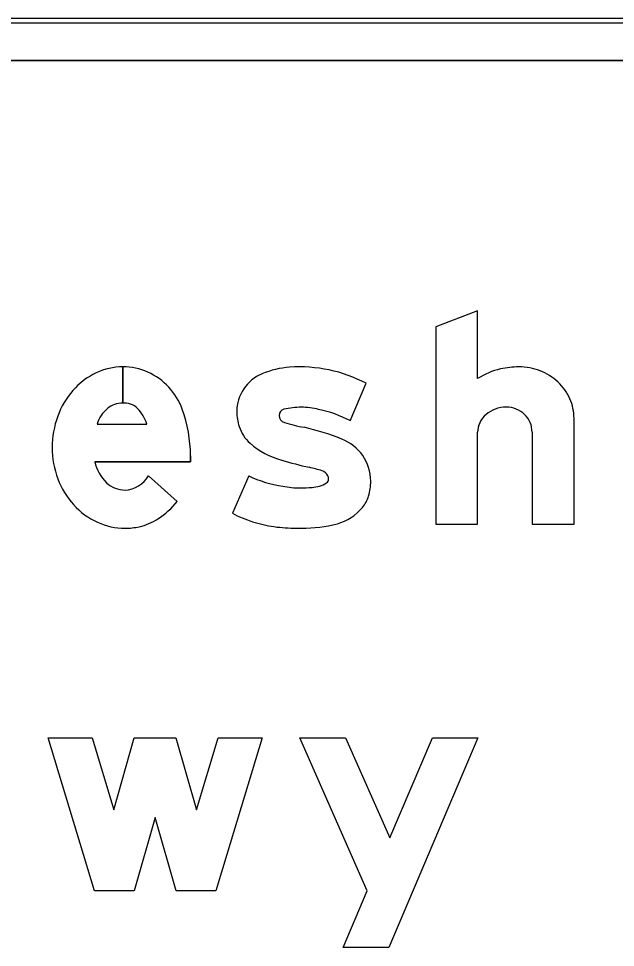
# Model space of a CAD drawing. Extents: x 1806251 to 1809821, y 414895 to 422886.
# Drawn here: x 1809678.0641 to 1809678.3489, y 414982.5678 to 414983.011 of the extents above; entities that cross this region are included whole.
import ezdxf

# ---------------------------------------------------------------- set-up
doc = ezdxf.new("R2010")
doc.units = 0
for name, color, linetype in [('GSBWFILL', 7, 'Continuous'), ('GSCOLORFILL', 7, 'Continuous'), ('GSOUTLINE', 7, 'Continuous')]:
    doc.layers.add(name, color=color, linetype=linetype)

msp = doc.modelspace()

# ---------------------------------------------------------------- linework, layer by layer
at = {"layer": 'GSBWFILL'}
for p, q in [((1809678.615, 414983.011), (1809676.574, 414983.011)), ((1809676.574, 414982.991), (1809678.615, 414982.991)), ((1809678.11385, 414982.8448), (1809678.11385, 414982.82755)), ((1809678.11386, 414982.82755), (1809678.11386, 414982.8448)), ((1809678.22227, 414982.81914), (1809678.23003, 414982.83697)), ((1809678.10165, 414982.81753), (1809678.12534, 414982.81753)), ((1809678.12614, 414982.79276), (1809678.13983, 414982.78064)), ((1809678.17392, 414982.79276), (1809678.16615, 414982.77494)), ((1809678.16615, 414982.77494), (1809678.16615, 414982.77494))]:
    msp.add_line(p, q, dxfattribs=at)
for points in [[(1809678.28315, 414982.83919), (1809678.28315, 414982.87155), (1809678.26315, 414982.86384), (1809678.26315, 414982.7698), (1809678.28315, 414982.7698), (1809678.28315, 414982.81366)], [(1809678.30915, 414982.81366), (1809678.30915, 414982.7698), (1809678.32915, 414982.7698), (1809678.32915, 414982.82025)], [(1809678.14615, 414982.80239), (1809678.14615, 414982.79953), (1809678.10051, 414982.79953)]]:
    msp.add_lwpolyline(points, dxfattribs=at)
for points in [[(1809678.18029, 414982.6678), (1809678.15829, 414982.5948), (1809678.13929, 414982.5948), (1809678.12929, 414982.6298), (1809678.11929, 414982.5948), (1809678.10029, 414982.5948), (1809678.07829, 414982.6678), (1809678.09918, 414982.6678), (1809678.10953, 414982.63345), (1809678.11935, 414982.6678), (1809678.13923, 414982.6678), (1809678.14905, 414982.63345), (1809678.1594, 414982.6678)], [(1809678.22015, 414982.6678), (1809678.24126, 414982.62003), (1809678.26156, 414982.6678), (1809678.28329, 414982.6678), (1809678.24079, 414982.5678), (1809678.21906, 414982.5678), (1809678.23053, 414982.5948), (1809678.19829, 414982.6678)]]:
    msp.add_lwpolyline(points, close=True, dxfattribs=at)
for centre, major_axis, start_param, end_param in [((1809678.11385, 414982.81518), (0, 0.02962), 0, 0.44196), ((1809678.11385, 414982.81518), (0, 0.02962), 5.868518, 6.283016), ((1809678.1131, 414982.81401), (0, 0.031), 5.061282, 5.861635), ((1809678.19644, 414982.80302), (0, 0.04172), 0.071378, 0.398007), ((1809678.1982, 414982.77625), (0, 0.06855), 5.800291, 6.352301), ((1809678.3025, 414982.80882), (0, 0.03601), 0.235088, 0.567132), ((1809678.30284, 414982.8048), (0, 0.04), 0, 0.219986), ((1809678.30284, 414982.81665), (0, 0.02816), 5.914285, 6.283185), ((1809678.30352, 414982.8184), (0, 0.02628), 5.532258, 5.914285), ((1809678.11589, 414982.81089), (0, 0.03438), 0.44196, 0.851746), ((1809678.18787, 414982.82342), (0, 0.0196), 0.398006, 1.570796), ((1809678.30456, 414982.81952), (0, 0.02474), 5.130076, 5.532258), ((1809678.11906, 414982.80811), (0, 0.03859), 0.851746, 1.222943), ((1809678.30619, 414982.82025), (0, 0.02296), 4.712389, 5.130076), ((1809678.11668, 414982.81296), (0, 0.01571), 0.703138, 1.275447), ((1809678.11385, 414982.81596), (0, 0.01159), 0, 0.684319), ((1809678.11385, 414982.81411), (0, 0.01344), 6.008019, 6.282813), ((1809678.11547, 414982.81983), (0, 0.0075), 5.468651, 6.008019), ((1809678.10653, 414982.81139), (0, 0.01979), 5.027692, 5.468651), ((1809678.08115, 414982.80239), (0, 0.065), 4.712389, 5.061282), ((1809678.19139, 414982.82164), (0, 0.003), 0.21891, 1.570796), ((1809678.19898, 414982.79086), (0, 0.0347), 0, 0.239757), ((1809678.19898, 414982.7927), (0, 0.03285), 6.027142, 6.283185), ((1809678.19666, 414982.77107), (0, 0.05447), 5.793797, 6.086746), ((1809678.2962, 414982.81171), (0, 0.01376), 0.345704, 0.715718), ((1809678.29687, 414982.80985), (0, 0.01574), 0, 0.345704), ((1809678.29687, 414982.81296), (0, 0.01263), 5.900624, 6.283185), ((1809678.29701, 414982.8133), (0, 0.01226), 5.51227, 5.900624), ((1809678.12404, 414982.8063), (0, 0.04388), 1.222943, 1.570796), ((1809678.19168, 414982.82342), (0, 0.02341), 1.570796, 1.879779), ((1809678.19189, 414982.82164), (0, 0.0035), 1.570796, 2.88808), ((1809678.29517, 414982.8129), (0, 0.01219), 0.715718, 1.126231), ((1809678.29722, 414982.81352), (0, 0.01196), 5.115435, 5.51227), ((1809678.18605, 414982.82162), (0, 0.0175), 1.879779, 2.42566), ((1809678.21341, 414982.88952), (0, 0.07471), 2.83708, 2.965597), ((1809678.17418, 414982.70055), (0, 0.11834), 5.901211, 6.060377), ((1809678.29357, 414982.81366), (0, 0.01042), 1.126231, 1.570796), ((1809678.29755, 414982.81366), (0, 0.0116), 4.712389, 5.115435), ((1809678.20013, 414982.8378), (0, 0.03895), 2.42566, 2.869403), ((1809678.21065, 414982.79026), (0, 0.0215), 4.712389, 5.919951), ((1809678.12272, 414982.8063), (0, 0.04257), 1.570796, 1.928626), ((1809678.11973, 414982.80377), (0, 0.01968), 1.788032, 2.378697), ((1809678.25649, 414983.03145), (0, 0.24063), 2.860128, 2.916667), ((1809678.17779, 414982.69181), (0, 0.10801), 5.990951, 6.04928), ((1809678.20722, 414982.79044), (0, 0.00509), 5.20773, 5.944931), ((1809678.11891, 414982.80488), (0, 0.0385), 1.928626, 2.305123), ((1809678.11508, 414982.799), (0, 0.01301), 2.383204, 3.128268), ((1809678.11393, 414982.8003), (0, 0.01435), 3.209537, 4.158837), ((1809678.19904, 414982.84653), (0, 0.05935), 2.70455, 2.991718), ((1809678.20377, 414982.80087), (0, 0.01355), 3.169414, 3.711965), ((1809678.20972, 414982.79133), (0, 0.00231), 3.769232, 4.712389), ((1809678.2084, 414982.79133), (0, 0.00363), 4.712389, 5.146352), ((1809678.20705, 414982.79026), (0, 0.0251), 4.42655, 4.712389), ((1809678.19862, 414982.83254), (0, 0.04549), 2.95481, 3.141593), ((1809678.19862, 414982.84415), (0, 0.0571), 3.141593, 3.238422), ((1809678.11052, 414982.80361), (0, 0.03724), 3.710413, 4.047817), ((1809678.21674, 414982.78742), (0, 0.015), 4.009587, 4.42655), ((1809678.11647, 414982.80268), (0, 0.03522), 2.305123, 2.711411), ((1809678.20978, 414982.79298), (0, 0.0239), 3.41426, 4.020407), ((1809678.11576, 414982.7954), (0, 0.0275), 3.35931, 3.710413), ((1809678.19468, 414982.82972), (0, 0.06177), 2.661561, 2.999689), ((1809678.11491, 414982.79927), (0, 0.03147), 2.711411, 3.141593), ((1809678.11491, 414982.79927), (0, 0.03147), 3.141593, 3.35931), ((1809678.19301, 414982.81807), (0, 0.05), 2.999689, 3.056979), ((1809678.19926, 414982.89063), (0, 0.12282), 3.056204, 3.141593), ((1809678.19926, 414982.83579), (0, 0.06799), 3.141593, 3.39368)]:
    msp.add_ellipse(centre, major_axis=major_axis, ratio=0.999998, start_param=start_param, end_param=end_param, dxfattribs=at)
at = {"layer": 'GSCOLORFILL'}
for p, q in [((1809678.615, 414983.011), (1809676.574, 414983.011)), ((1809678.615, 414983.011), (1809676.574, 414983.011)), ((1809678.615, 414983.011), (1809676.574, 414983.011)), ((1809676.574, 414983.009), (1809678.615, 414983.009)), ((1809676.574, 414982.991), (1809678.615, 414982.991)), ((1809678.11385, 414982.8448), (1809678.11385, 414982.82755)), ((1809678.11386, 414982.82755), (1809678.11386, 414982.8448)), ((1809678.22227, 414982.81914), (1809678.23003, 414982.83697)), ((1809678.10165, 414982.81753), (1809678.12534, 414982.81753)), ((1809678.12614, 414982.79276), (1809678.13983, 414982.78064)), ((1809678.17392, 414982.79276), (1809678.16615, 414982.77494)), ((1809678.16615, 414982.77494), (1809678.16615, 414982.77494))]:
    msp.add_line(p, q, dxfattribs=at)
for points in [[(1809678.28315, 414982.83919), (1809678.28315, 414982.87155), (1809678.26315, 414982.86384), (1809678.26315, 414982.7698), (1809678.28315, 414982.7698), (1809678.28315, 414982.81366)], [(1809678.30915, 414982.81366), (1809678.30915, 414982.7698), (1809678.32915, 414982.7698), (1809678.32915, 414982.82025)], [(1809678.14615, 414982.80239), (1809678.14615, 414982.79953), (1809678.10051, 414982.79953)]]:
    msp.add_lwpolyline(points, dxfattribs=at)
for points in [[(1809678.18029, 414982.6678), (1809678.15829, 414982.5948), (1809678.13929, 414982.5948), (1809678.12929, 414982.6298), (1809678.11929, 414982.5948), (1809678.10029, 414982.5948), (1809678.07829, 414982.6678), (1809678.09918, 414982.6678), (1809678.10953, 414982.63345), (1809678.11935, 414982.6678), (1809678.13923, 414982.6678), (1809678.14905, 414982.63345), (1809678.1594, 414982.6678)], [(1809678.22015, 414982.6678), (1809678.24126, 414982.62003), (1809678.26156, 414982.6678), (1809678.28329, 414982.6678), (1809678.24079, 414982.5678), (1809678.21906, 414982.5678), (1809678.23053, 414982.5948), (1809678.19829, 414982.6678)]]:
    msp.add_lwpolyline(points, close=True, dxfattribs=at)
for centre, major_axis, start_param, end_param in [((1809678.11385, 414982.81518), (0, 0.02962), 0, 0.44196), ((1809678.11385, 414982.81518), (0, 0.02962), 5.868518, 6.283016), ((1809678.1131, 414982.81401), (0, 0.031), 5.061282, 5.861635), ((1809678.19644, 414982.80302), (0, 0.04172), 0.071378, 0.398007), ((1809678.1982, 414982.77625), (0, 0.06855), 5.800291, 6.352301), ((1809678.3025, 414982.80882), (0, 0.03601), 0.235088, 0.567132), ((1809678.30284, 414982.8048), (0, 0.04), 0, 0.219986), ((1809678.30284, 414982.81665), (0, 0.02816), 5.914285, 6.283185), ((1809678.30352, 414982.8184), (0, 0.02628), 5.532258, 5.914285), ((1809678.11589, 414982.81089), (0, 0.03438), 0.44196, 0.851746), ((1809678.18787, 414982.82342), (0, 0.0196), 0.398006, 1.570796), ((1809678.30456, 414982.81952), (0, 0.02474), 5.130076, 5.532258), ((1809678.11906, 414982.80811), (0, 0.03859), 0.851746, 1.222943), ((1809678.30619, 414982.82025), (0, 0.02296), 4.712389, 5.130076), ((1809678.11668, 414982.81296), (0, 0.01571), 0.703138, 1.275447), ((1809678.11385, 414982.81596), (0, 0.01159), 0, 0.684319), ((1809678.11385, 414982.81411), (0, 0.01344), 6.008019, 6.282813), ((1809678.11547, 414982.81983), (0, 0.0075), 5.468651, 6.008019), ((1809678.10653, 414982.81139), (0, 0.01979), 5.027692, 5.468651), ((1809678.08115, 414982.80239), (0, 0.065), 4.712389, 5.061282), ((1809678.19139, 414982.82164), (0, 0.003), 0.21891, 1.570796), ((1809678.19898, 414982.79086), (0, 0.0347), 0, 0.239757), ((1809678.19898, 414982.7927), (0, 0.03285), 6.027142, 6.283185), ((1809678.19666, 414982.77107), (0, 0.05447), 5.793797, 6.086746), ((1809678.2962, 414982.81171), (0, 0.01376), 0.345704, 0.715718), ((1809678.29687, 414982.80985), (0, 0.01574), 0, 0.345704), ((1809678.29687, 414982.81296), (0, 0.01263), 5.900624, 6.283185), ((1809678.29701, 414982.8133), (0, 0.01226), 5.51227, 5.900624), ((1809678.12404, 414982.8063), (0, 0.04388), 1.222943, 1.570796), ((1809678.19168, 414982.82342), (0, 0.02341), 1.570796, 1.879779), ((1809678.19189, 414982.82164), (0, 0.0035), 1.570796, 2.88808), ((1809678.29517, 414982.8129), (0, 0.01219), 0.715718, 1.126231), ((1809678.29722, 414982.81352), (0, 0.01196), 5.115435, 5.51227), ((1809678.18605, 414982.82162), (0, 0.0175), 1.879779, 2.42566), ((1809678.21341, 414982.88952), (0, 0.07471), 2.83708, 2.965597), ((1809678.17418, 414982.70055), (0, 0.11834), 5.901211, 6.060377), ((1809678.29357, 414982.81366), (0, 0.01042), 1.126231, 1.570796), ((1809678.29755, 414982.81366), (0, 0.0116), 4.712389, 5.115435), ((1809678.20013, 414982.8378), (0, 0.03895), 2.42566, 2.869403), ((1809678.21065, 414982.79026), (0, 0.0215), 4.712389, 5.919951), ((1809678.12272, 414982.8063), (0, 0.04257), 1.570796, 1.928626), ((1809678.11973, 414982.80377), (0, 0.01968), 1.788032, 2.378697), ((1809678.25649, 414983.03145), (0, 0.24063), 2.860128, 2.916667), ((1809678.17779, 414982.69181), (0, 0.10801), 5.990951, 6.04928), ((1809678.20722, 414982.79044), (0, 0.00509), 5.20773, 5.944931), ((1809678.11891, 414982.80488), (0, 0.0385), 1.928626, 2.305123), ((1809678.11508, 414982.799), (0, 0.01301), 2.383204, 3.128268), ((1809678.11393, 414982.8003), (0, 0.01435), 3.209537, 4.158837), ((1809678.19904, 414982.84653), (0, 0.05935), 2.70455, 2.991718), ((1809678.20377, 414982.80087), (0, 0.01355), 3.169414, 3.711965), ((1809678.20972, 414982.79133), (0, 0.00231), 3.769232, 4.712389), ((1809678.2084, 414982.79133), (0, 0.00363), 4.712389, 5.146352), ((1809678.20705, 414982.79026), (0, 0.0251), 4.42655, 4.712389), ((1809678.19862, 414982.83254), (0, 0.04549), 2.95481, 3.141593), ((1809678.19862, 414982.84415), (0, 0.0571), 3.141593, 3.238422), ((1809678.11052, 414982.80361), (0, 0.03724), 3.710413, 4.047817), ((1809678.21674, 414982.78742), (0, 0.015), 4.009587, 4.42655), ((1809678.11647, 414982.80268), (0, 0.03522), 2.305123, 2.711411), ((1809678.20978, 414982.79298), (0, 0.0239), 3.41426, 4.020407), ((1809678.11576, 414982.7954), (0, 0.0275), 3.35931, 3.710413), ((1809678.19468, 414982.82972), (0, 0.06177), 2.661561, 2.999689), ((1809678.11491, 414982.79927), (0, 0.03147), 2.711411, 3.141593), ((1809678.11491, 414982.79927), (0, 0.03147), 3.141593, 3.35931), ((1809678.19301, 414982.81807), (0, 0.05), 2.999689, 3.056979), ((1809678.19926, 414982.89063), (0, 0.12282), 3.056204, 3.141593), ((1809678.19926, 414982.83579), (0, 0.06799), 3.141593, 3.39368)]:
    msp.add_ellipse(centre, major_axis=major_axis, ratio=0.999998, start_param=start_param, end_param=end_param, dxfattribs=at)
at = {"layer": 'GSOUTLINE'}
for p, q in [((1809678.615, 414983.011), (1809676.574, 414983.011)), ((1809678.615, 414982.991), (1809676.574, 414982.991)), ((1809678.22227, 414982.81914), (1809678.23003, 414982.83697)), ((1809678.10165, 414982.81753), (1809678.12534, 414982.81753)), ((1809678.13983, 414982.78064), (1809678.12614, 414982.79276)), ((1809678.17392, 414982.79276), (1809678.16615, 414982.77494)), ((1809678.16615, 414982.77494), (1809678.16615, 414982.77494))]:
    msp.add_line(p, q, dxfattribs=at)
for points in [[(1809678.28315, 414982.83919), (1809678.28315, 414982.87155), (1809678.26315, 414982.86384), (1809678.26315, 414982.7698), (1809678.28315, 414982.7698), (1809678.28315, 414982.81366)], [(1809678.30915, 414982.81366), (1809678.30915, 414982.7698), (1809678.32915, 414982.7698), (1809678.32915, 414982.82025)], [(1809678.10051, 414982.79953), (1809678.14615, 414982.79953), (1809678.14615, 414982.80239)]]:
    msp.add_lwpolyline(points, dxfattribs=at)
for points in [[(1809678.18029, 414982.6678), (1809678.15829, 414982.5948), (1809678.13929, 414982.5948), (1809678.12929, 414982.6298), (1809678.11929, 414982.5948), (1809678.10029, 414982.5948), (1809678.07829, 414982.6678), (1809678.09918, 414982.6678), (1809678.10953, 414982.63345), (1809678.11935, 414982.6678), (1809678.13923, 414982.6678), (1809678.14905, 414982.63345), (1809678.1594, 414982.6678)], [(1809678.22015, 414982.6678), (1809678.24126, 414982.62003), (1809678.26156, 414982.6678), (1809678.28329, 414982.6678), (1809678.24079, 414982.5678), (1809678.21906, 414982.5678), (1809678.23053, 414982.5948), (1809678.19829, 414982.6678)]]:
    msp.add_lwpolyline(points, close=True, dxfattribs=at)
for centre, major_axis, start_param, end_param in [((1809678.11385, 414982.81518), (0, 0.02962), 0, 0.44196), ((1809678.11385, 414982.81518), (0, 0.02962), 5.868518, 6.283185), ((1809678.1131, 414982.81401), (0, 0.031), 5.061282, 5.861635), ((1809678.19644, 414982.80302), (0, 0.04172), 0.071378, 0.398007), ((1809678.1982, 414982.77625), (0, 0.06855), 5.800291, 6.352301), ((1809678.3025, 414982.80882), (0, 0.03601), 0.235088, 0.567132), ((1809678.30284, 414982.8048), (0, 0.04), 0, 0.219986), ((1809678.30284, 414982.81665), (0, 0.02816), 5.914285, 6.283185), ((1809678.30352, 414982.8184), (0, 0.02628), 5.532258, 5.914285), ((1809678.11589, 414982.81089), (0, 0.03438), 0.44196, 0.851746), ((1809678.18787, 414982.82342), (0, 0.0196), 0.398006, 1.570796), ((1809678.30456, 414982.81952), (0, 0.02474), 5.130076, 5.532258), ((1809678.11906, 414982.80811), (0, 0.03859), 0.851746, 1.222943), ((1809678.30619, 414982.82025), (0, 0.02296), 4.712389, 5.130076), ((1809678.11668, 414982.81296), (0, 0.01571), 0.703138, 1.275447), ((1809678.11385, 414982.81596), (0, 0.01159), 0, 0.684319), ((1809678.11385, 414982.81411), (0, 0.01344), 6.008019, 6.283185), ((1809678.11547, 414982.81983), (0, 0.0075), 5.468651, 6.008019), ((1809678.10653, 414982.81139), (0, 0.01979), 5.027692, 5.468651), ((1809678.08115, 414982.80239), (0, 0.065), 4.712389, 5.061282), ((1809678.19139, 414982.82164), (0, 0.003), 0.21891, 1.570796), ((1809678.19898, 414982.79086), (0, 0.0347), 0, 0.239757), ((1809678.19898, 414982.7927), (0, 0.03285), 6.027142, 6.283185), ((1809678.19666, 414982.77107), (0, 0.05447), 5.793797, 6.086746), ((1809678.2962, 414982.81171), (0, 0.01376), 0.345704, 0.715718), ((1809678.29687, 414982.80985), (0, 0.01574), 0, 0.345704), ((1809678.29687, 414982.81296), (0, 0.01263), 5.900624, 6.283185), ((1809678.29701, 414982.8133), (0, 0.01226), 5.51227, 5.900624), ((1809678.12404, 414982.8063), (0, 0.04388), 1.222943, 1.570796), ((1809678.19168, 414982.82342), (0, 0.02341), 1.570796, 1.879779), ((1809678.19189, 414982.82164), (0, 0.0035), 1.570796, 2.88808), ((1809678.29517, 414982.8129), (0, 0.01219), 0.715718, 1.126231), ((1809678.29722, 414982.81352), (0, 0.01196), 5.115435, 5.51227), ((1809678.18605, 414982.82162), (0, 0.0175), 1.879779, 2.42566), ((1809678.21341, 414982.88952), (0, 0.07471), 2.83708, 2.965597), ((1809678.17418, 414982.70055), (0, 0.11834), 5.901211, 6.060377), ((1809678.29357, 414982.81366), (0, 0.01042), 1.126231, 1.570796), ((1809678.29755, 414982.81366), (0, 0.0116), 4.712389, 5.115435), ((1809678.20013, 414982.8378), (0, 0.03895), 2.42566, 2.869403), ((1809678.21065, 414982.79026), (0, 0.0215), 4.712389, 5.919951), ((1809678.12272, 414982.8063), (0, 0.04257), 1.570796, 1.928626), ((1809678.11973, 414982.80377), (0, 0.01968), 1.788032, 2.378697), ((1809678.25649, 414983.03145), (0, 0.24063), 2.860128, 2.916667), ((1809678.17779, 414982.69181), (0, 0.10801), 5.990951, 6.04928), ((1809678.20722, 414982.79044), (0, 0.00509), 5.20773, 5.944931), ((1809678.11891, 414982.80488), (0, 0.0385), 1.928626, 2.305123), ((1809678.11508, 414982.799), (0, 0.01301), 2.383204, 3.128268), ((1809678.11393, 414982.8003), (0, 0.01435), 3.209537, 4.158837), ((1809678.19904, 414982.84653), (0, 0.05935), 2.70455, 2.991718), ((1809678.20377, 414982.80087), (0, 0.01355), 3.169414, 3.711965), ((1809678.20972, 414982.79133), (0, 0.00231), 3.769232, 4.712389), ((1809678.2084, 414982.79133), (0, 0.00363), 4.712389, 5.146352), ((1809678.20705, 414982.79026), (0, 0.0251), 4.42655, 4.712389), ((1809678.19862, 414982.83254), (0, 0.04549), 2.95481, 3.141593), ((1809678.19862, 414982.84415), (0, 0.0571), 3.141593, 3.238422), ((1809678.11052, 414982.80361), (0, 0.03724), 3.710413, 4.047817), ((1809678.21674, 414982.78742), (0, 0.015), 4.009587, 4.42655), ((1809678.11647, 414982.80268), (0, 0.03522), 2.305123, 2.711411), ((1809678.20978, 414982.79298), (0, 0.0239), 3.41426, 4.020407), ((1809678.11576, 414982.7954), (0, 0.0275), 3.35931, 3.710413), ((1809678.19468, 414982.82972), (0, 0.06177), 2.661561, 2.999689), ((1809678.11491, 414982.79927), (0, 0.03147), 2.711411, 3.141593), ((1809678.11491, 414982.79927), (0, 0.03147), 3.141593, 3.35931), ((1809678.19301, 414982.81807), (0, 0.05), 2.999689, 3.056979), ((1809678.19926, 414982.89063), (0, 0.12282), 3.056204, 3.141593), ((1809678.19926, 414982.83579), (0, 0.06799), 3.141593, 3.39368)]:
    msp.add_ellipse(centre, major_axis=major_axis, ratio=0.999998, start_param=start_param, end_param=end_param, dxfattribs=at)

doc.saveas('drawing.dxf')
